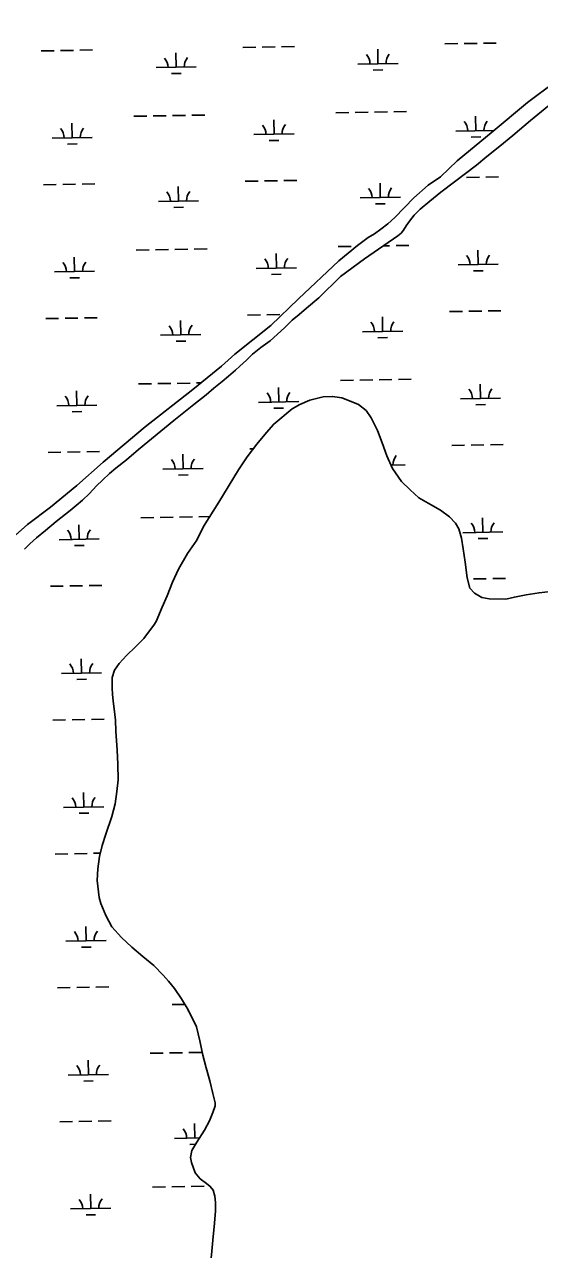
# Model space of a CAD drawing. Extents: x 3892998 to 3931244, y 278583 to 304547.
# Drawn here: x 3909976 to 3911257, y 297745 to 300789 of the extents above; entities that cross this region are included whole.
import ezdxf

# ---------------------------------------------------------------- set-up
doc = ezdxf.new("R2010")
doc.units = 0
doc.layers.add('V-TOPO-SHOR', color=7, linetype='Continuous')
doc.layers.add('V-WETL-SWMP', color=7, linetype='Continuous')

msp = doc.modelspace()

# ---------------------------------------------------------------- linework, layer by layer
at = {"layer": 'V-TOPO-SHOR'}
for points in [[(3911141.9, 300524), (3911227.4, 300594.9), (3911296.1, 300646.6), (3911321, 300668.9), (3911342, 300691.7), (3911355.8, 300708), (3911365, 300723.7), (3911372.9, 300740.3), (3911380.7, 300759), (3911387.5, 300780.1), (3911421.8, 300886.3), (3911450.7, 300975.1), (3911468.3, 301020.5), (3911510.5, 301118.1), (3911531.8, 301163), (3911547, 301195.9), (3911567.4, 301230.2), (3911581.9, 301252.4), (3911597.7, 301277.4), (3911627.1, 301334.7), (3911648.7, 301381.6), (3911665.8, 301416.7), (3911704, 301507.6)], [(3911288.9, 300595.2), (3911234.7, 300550.3), (3911190.4, 300513.3), (3911158.2, 300486.5), (3911125.9, 300460.4), (3911100.4, 300439.3), (3911045.6, 300397.8), (3911011.5, 300372), (3910984, 300350.2), (3910960.3, 300329.9), (3910945.3, 300314.9), (3910933.3, 300300.4), (3910925.1, 300288.2), (3910918.5, 300278), (3910913.1, 300270.5), (3910904.5, 300263.8), (3910821.9, 300206.4), (3910762.4, 300162.6), (3910708.3, 300109.8), (3910677.6, 300083.5), (3910659.3, 300068.3), (3910642.1, 300054), (3910622.8, 300034.9), (3910587.3, 300003), (3910563.8, 299986.2), (3910543.2, 299969.3), (3910528.3, 299955), (3910512.1, 299940.1), (3910500.7, 299929.5), (3910484, 299914.8), (3910468.1, 299901.9), (3910447.5, 299884.7), (3910428, 299868.8), (3910397.3, 299844.5), (3910348.1, 299804.8), (3910260, 299732.3), (3910230.3, 299707.2), (3910203.2, 299686.1), (3910188.1, 299673.4), (3910170.1, 299656.5), (3910155.5, 299642.4), (3910138.4, 299623.7), (3910120.6, 299606.5), (3910105.3, 299593.3), (3910090.3, 299581.4), (3910055.6, 299553.6), (3910028.7, 299531.5), (3910006.2, 299513.1), (3909989.9, 299498.4), (3909976.3, 299484.8)], [(3909857.9, 299435.6), (3909983.9, 299546.5), (3910040.7, 299589.7), (3910106.7, 299643), (3910171.9, 299701.4), (3910276.3, 299789.4), (3910395.1, 299882.1), (3910466.4, 299939.5), (3910499.5, 299969.5), (3910588.8, 300041.2), (3910657.8, 300106.9), (3910758.2, 300201.2), (3910804.4, 300239.6), (3910831.1, 300259.3), (3910846.8, 300268.3), (3910862.7, 300280), (3910880.1, 300293.7), (3910896.8, 300309), (3910944.7, 300357.7), (3910980.4, 300389.8), (3911010.9, 300410.6), (3911052.4, 300450.4), (3911141.9, 300524)], [(3910321.3, 298426.1), (3910297.8, 298450.1), (3910270.8, 298473.1), (3910243.5, 298495.9), (3910217.5, 298520.3), (3910193.8, 298546.3), (3910178.4, 298574.7), (3910166.5, 298604.2), (3910162.5, 298619.5), (3910156.9, 298661.3), (3910159, 298690.4), (3910162.6, 298721.7), (3910169.2, 298748.8), (3910178.3, 298776.5), (3910193.8, 298820.7), (3910201.6, 298851.9), (3910206.4, 298883.2), (3910209.4, 298911.5), (3910208.5, 298950.8), (3910206.5, 298985.5), (3910203.9, 299032.4), (3910202.5, 299059.8), (3910199.4, 299088.6), (3910197.2, 299107), (3910195.1, 299124.9), (3910194.7, 299139.4), (3910194.2, 299165.7), (3910200.5, 299184.5), (3910211.7, 299200.6), (3910230.3, 299221.1), (3910252.7, 299242.7), (3910273.1, 299262.7), (3910287.5, 299282), (3910297.7, 299296), (3910303.8, 299305.5), (3910319.1, 299341), (3910330.9, 299369), (3910344.6, 299403.4), (3910359, 299435.2), (3910382.1, 299474.4), (3910404.6, 299507.5), (3910421.9, 299541.4), (3910459.7, 299602.1), (3910508.9, 299682.4), (3910530.2, 299714.7), (3910553.9, 299745.6), (3910578.1, 299775.3), (3910596.3, 299795.7), (3910642, 299833.8), (3910661.3, 299844.9), (3910685.8, 299855.6), (3910719.3, 299863.6), (3910742.3, 299864.8), (3910765.3, 299860.9), (3910788.6, 299851.6), (3910806.9, 299844.3), (3910825.8, 299829.6), (3910838, 299811.1), (3910854.5, 299779.7), (3910866, 299749.4), (3910877.6, 299717), (3910891.6, 299685.6), (3910913.7, 299653.5), (3910934.9, 299632.1), (3910956.5, 299612.9), (3910979.8, 299599.3), (3911010.8, 299582), (3911033, 299565.5), (3911048.1, 299549.5), (3911055.9, 299535.6), (3911062.9, 299512.5), (3911066.8, 299485.6), (3911072.3, 299452.8), (3911076.7, 299414.1), (3911083.6, 299388.3), (3911095, 299375.6), (3911113.5, 299365.3), (3911131.5, 299361.6), (3911173.3, 299361), (3911194.6, 299365.8), (3911223.4, 299371.3), (3911255.9, 299376.9), (3911284.3, 299379.9)], [(3910438.1, 297696.2), (3910444.7, 297767.7), (3910448.8, 297809.9), (3910451.5, 297840.4), (3910451.6, 297861.4), (3910450, 297877.6), (3910445.2, 297892.1), (3910438.1, 297901.5), (3910429.1, 297908.5), (3910413.5, 297920.5), (3910401.1, 297935.1), (3910391.3, 297960.9), (3910389, 297973.1), (3910392.9, 297990.9), (3910404.8, 298011.6), (3910424.2, 298040.9), (3910436.3, 298064.4), (3910441.4, 298076.6), (3910445, 298085.5), (3910449.7, 298099.5), (3910450.1, 298101.9), (3910450.6, 298109.1), (3910445, 298132.4), (3910437, 298163.5), (3910428, 298196.3), (3910419.7, 298227.9), (3910412.1, 298263.4), (3910403.7, 298297.8), (3910392.8, 298322), (3910380.9, 298344.3), (3910366.6, 298367.6), (3910349, 298393), (3910334.7, 298411.1), (3910321.3, 298426.1)]]:
    msp.add_lwpolyline(points, dxfattribs=at)
at = {"layer": 'V-WETL-SWMP'}
for p, q in [((3910519.7, 300731.9), (3910551.7, 300732.5)), ((3910567.7, 300732.8), (3910599.7, 300733.3)), ((3910615.7, 300733.6), (3910647.7, 300734.2)), ((3911021.6, 300740.6), (3911053.6, 300741.2)), ((3911069.5, 300741.5), (3911101.5, 300742)), ((3911117.5, 300742.3), (3911149.5, 300742.8)), ((3910017.9, 300723.3), (3910049.9, 300723.8)), ((3910065.9, 300724.1), (3910097.9, 300724.6)), ((3910113.9, 300724.9), (3910145.9, 300725.5)), ((3910353.5, 300682.6), (3910352.9, 300718.6)), ((3910855.3, 300691.3), (3910854.7, 300727.3)), ((3910303.5, 300681.8), (3910403.5, 300683.5)), ((3910805.3, 300690.4), (3910905.3, 300692.2)), ((3910843.6, 300675.7), (3910867.6, 300676.1)), ((3910341.8, 300667), (3910365.8, 300667.4)), ((3911296.1, 300646.6), (3911227.4, 300594.9)), ((3911227.4, 300594.9), (3911141.9, 300524)), ((3910248.7, 300560.7), (3910280.7, 300561.3)), ((3910296.7, 300561.6), (3910328.7, 300562.1)), ((3910344.7, 300562.4), (3910376.7, 300562.9)), ((3910392.7, 300563.2), (3910424.7, 300563.8)), ((3910596.9, 300516), (3910596.3, 300552)), ((3910750.6, 300569.4), (3910782.6, 300570)), ((3910798.6, 300570.2), (3910830.6, 300570.8)), ((3910846.6, 300571.1), (3910878.6, 300571.6)), ((3910894.5, 300571.9), (3910926.5, 300572.5)), ((3911098.7, 300524.7), (3911098.1, 300560.7)), ((3910095, 300507.3), (3910094.4, 300543.3)), ((3911048.7, 300523.8), (3911143.6, 300525.5)), ((3911141.9, 300524), (3911052.4, 300450.4)), ((3910045.1, 300506.5), (3910145, 300508.2)), ((3910083.3, 300491.7), (3910107.3, 300492.1)), ((3910546.9, 300515.1), (3910646.9, 300516.9)), ((3910585.1, 300500.4), (3910609.1, 300500.8)), ((3911087, 300509.1), (3911111, 300509.5)), ((3911052.4, 300450.4), (3911010.9, 300410.6)), ((3910525.5, 300399.3), (3910557.5, 300399.9)), ((3910573.5, 300400.1), (3910605.5, 300400.7)), ((3910621.5, 300401), (3910653.5, 300401.5)), ((3911010.9, 300410.6), (3910980.4, 300389.8)), ((3911075.3, 300408.8), (3911107.3, 300409.4)), ((3911123.3, 300409.7), (3911155.3, 300410.2)), ((3910023.6, 300390.6), (3910055.6, 300391.2)), ((3910071.6, 300391.5), (3910103.6, 300392)), ((3910119.6, 300392.3), (3910151.6, 300392.8)), ((3910359.2, 300350), (3910358.6, 300386)), ((3910861.1, 300358.7), (3910860.5, 300394.7)), ((3910980.4, 300389.8), (3910944.7, 300357.7)), ((3910309.3, 300349.1), (3910409.2, 300350.9)), ((3910811.1, 300357.8), (3910911.1, 300359.6)), ((3910849.3, 300343.1), (3910873.3, 300343.5)), ((3910944.7, 300357.7), (3910896.8, 300309)), ((3910347.5, 300334.4), (3910371.5, 300334.8)), ((3910896.8, 300309), (3910880.1, 300293.7)), ((3910862.7, 300280), (3910846.8, 300268.3)), ((3910880.1, 300293.7), (3910862.7, 300280)), ((3910831.1, 300259.3), (3910804.4, 300239.6)), ((3910846.8, 300268.3), (3910831.1, 300259.3)), ((3910254.5, 300228.1), (3910286.5, 300228.7)), ((3910302.5, 300228.9), (3910334.5, 300229.5)), ((3910350.5, 300229.8), (3910382.5, 300230.3)), ((3910398.5, 300230.6), (3910430.5, 300231.1)), ((3910602.6, 300183.4), (3910602, 300219.4)), ((3910756.3, 300236.8), (3910788.3, 300237.3)), ((3910804.4, 300239.6), (3910758.2, 300201.2)), ((3910868.4, 300238.7), (3910884.3, 300239)), ((3910900.3, 300239.3), (3910932.3, 300239.8)), ((3911104.5, 300192.1), (3911103.8, 300228.1)), ((3910100.8, 300174.7), (3910100.2, 300210.7)), ((3910552.6, 300182.5), (3910652.6, 300184.2)), ((3910758.2, 300201.2), (3910657.8, 300106.9)), ((3911054.5, 300191.2), (3911154.5, 300192.9)), ((3910050.8, 300173.8), (3910150.8, 300175.6)), ((3910089.1, 300159.1), (3910113.1, 300159.5)), ((3910590.9, 300167.7), (3910614.9, 300168.2)), ((3911092.7, 300176.4), (3911116.7, 300176.8)), ((3910657.8, 300106.9), (3910588.8, 300041.2)), ((3910531.2, 300066.7), (3910563.2, 300067.2)), ((3910579.2, 300067.5), (3910611.2, 300068.1)), ((3910866.8, 300026.1), (3910866.2, 300062.1)), ((3911033.1, 300075.4), (3911065.1, 300075.9)), ((3911081.1, 300076.2), (3911113.1, 300076.8)), ((3911129.1, 300077), (3911161.1, 300077.6)), ((3910029.4, 300058), (3910061.4, 300058.6)), ((3910077.4, 300058.8), (3910109.4, 300059.4)), ((3910125.4, 300059.7), (3910157.4, 300060.2)), ((3910365, 300017.4), (3910364.4, 300053.4)), ((3910588.8, 300041.2), (3910499.5, 299969.5)), ((3910315, 300016.5), (3910415, 300018.2)), ((3910353.3, 300001.7), (3910377.3, 300002.2)), ((3910816.8, 300025.2), (3910916.8, 300026.9)), ((3910855.1, 300010.4), (3910879.1, 300010.8)), ((3910499.5, 299969.5), (3910466.4, 299939.5)), ((3910466.4, 299939.5), (3910395.1, 299882.1)), ((3910260.3, 299895.5), (3910292.2, 299896)), ((3910395.1, 299882.1), (3910276.3, 299789.4)), ((3910308.2, 299896.3), (3910340.2, 299896.9)), ((3910356.2, 299897.1), (3910388.2, 299897.7)), ((3910404.2, 299898), (3910415, 299898.2)), ((3910608.4, 299850.8), (3910607.8, 299886.7)), ((3910762.1, 299904.2), (3910794.1, 299904.7)), ((3910810.1, 299905), (3910842.1, 299905.5)), ((3910858.1, 299905.8), (3910890.1, 299906.4)), ((3910906.1, 299906.7), (3910938.1, 299907.2)), ((3911110.2, 299859.4), (3911109.6, 299895.4)), ((3910106.6, 299842.1), (3910105.9, 299878.1)), ((3910558.4, 299849.9), (3910658.4, 299851.6)), ((3911060.2, 299858.6), (3911160.2, 299860.3)), ((3910056.6, 299841.2), (3910156.6, 299842.9)), ((3910094.8, 299826.4), (3910118.8, 299826.8)), ((3910596.7, 299835.1), (3910620.7, 299835.5)), ((3911098.5, 299843.8), (3911122.5, 299844.2)), ((3910276.3, 299789.4), (3910171.9, 299701.4)), ((3910131.2, 299727), (3910163.1, 299727.6)), ((3910537, 299734.1), (3910545.1, 299734.2)), ((3911038.8, 299742.8), (3911070.8, 299743.3)), ((3911086.8, 299743.6), (3911118.8, 299744.1)), ((3911134.8, 299744.4), (3911166.8, 299745)), ((3910035.2, 299725.4), (3910067.2, 299725.9)), ((3910083.2, 299726.2), (3910115.2, 299726.8)), ((3910171.9, 299701.4), (3910106.7, 299643)), ((3910370.8, 299684.8), (3910370.1, 299720.7)), ((3910320.8, 299683.9), (3910420.8, 299685.6)), ((3910359, 299669.1), (3910383, 299669.5)), ((3910888, 299693.7), (3910922.6, 299694.3)), ((3910106.7, 299643), (3910040.7, 299589.7)), ((3910040.7, 299589.7), (3909983.9, 299546.5)), ((3909983.9, 299546.5), (3909857.9, 299435.6)), ((3910112.3, 299509.4), (3910111.7, 299545.4)), ((3910266, 299562.9), (3910298, 299563.4)), ((3910314, 299563.7), (3910346, 299564.2)), ((3910362, 299564.5), (3910394, 299565.1)), ((3910410, 299565.3), (3910437.1, 299565.8)), ((3911116, 299526.8), (3911115.4, 299562.8)), ((3911066, 299525.9), (3911166, 299527.7)), ((3910062.3, 299508.6), (3910162.3, 299510.3)), ((3910100.6, 299493.8), (3910124.6, 299494.2)), ((3911104.3, 299511.2), (3911128.3, 299511.6)), ((3910040.9, 299392.8), (3910072.9, 299393.3)), ((3910088.9, 299393.6), (3910120.9, 299394.1)), ((3910136.9, 299394.4), (3910168.9, 299395)), ((3911092.6, 299411), (3911124.6, 299411.5)), ((3911140.6, 299411.8), (3911172.6, 299412.3)), ((3910118.1, 299176.8), (3910117.5, 299212.8)), ((3910068.1, 299175.9), (3910168.1, 299177.7)), ((3910106.3, 299161.2), (3910130.3, 299161.6)), ((3910046.7, 299060.1), (3910078.7, 299060.7)), ((3910094.7, 299061), (3910126.7, 299061.5)), ((3910142.7, 299061.8), (3910174.7, 299062.3)), ((3910123.8, 298844.2), (3910123.2, 298880.2)), ((3910073.8, 298843.3), (3910173.8, 298845.1)), ((3910112.1, 298828.6), (3910136.1, 298829)), ((3910052.4, 298727.5), (3910084.4, 298728.1)), ((3910100.4, 298728.3), (3910132.4, 298728.9)), ((3910148.4, 298729.2), (3910164.5, 298729.4)), ((3910129.6, 298511.6), (3910129, 298547.6)), ((3910079.6, 298510.7), (3910179.6, 298512.4)), ((3910117.9, 298495.9), (3910141.9, 298496.3)), ((3910058.2, 298394.9), (3910090.2, 298395.4)), ((3910106.2, 298395.7), (3910138.2, 298396.3)), ((3910154.2, 298396.5), (3910186.2, 298397.1)), ((3910343.8, 298353.4), (3910375, 298353.9)), ((3910382.1, 298338.6), (3910383.9, 298338.6)), ((3910135.4, 298178.9), (3910134.7, 298214.9)), ((3910289, 298232.3), (3910321, 298232.9)), ((3910337, 298233.2), (3910369, 298233.7)), ((3910385, 298234), (3910417, 298234.6)), ((3910085.4, 298178.1), (3910185.3, 298179.8)), ((3910123.6, 298163.3), (3910147.6, 298163.7)), ((3910064, 298062.3), (3910095.9, 298062.8)), ((3910111.9, 298063.1), (3910143.9, 298063.6)), ((3910159.9, 298063.9), (3910191.9, 298064.5)), ((3910399.6, 298021.6), (3910398.9, 298057.6)), ((3910349.6, 298020.8), (3910411.6, 298021.8)), ((3910387.8, 298006), (3910401.7, 298006.2)), ((3910342.8, 297900.6), (3910374.8, 297901.1)), ((3910390.8, 297901.4), (3910422.8, 297901.9)), ((3910141.1, 297846.3), (3910140.5, 297882.3)), ((3910294.8, 297899.7), (3910326.8, 297900.3)), ((3910091.1, 297845.4), (3910191.1, 297847.2)), ((3910129.4, 297830.7), (3910153.4, 297831.1))]:
    msp.add_line(p, q, dxfattribs=at)
for points in [[(3909976.3, 299484.8), (3909989.9, 299498.4), (3910006.2, 299513.1), (3910028.7, 299531.5), (3910055.6, 299553.6), (3910090.3, 299581.4), (3910105.3, 299593.3), (3910120.6, 299606.5), (3910138.4, 299623.7), (3910155.5, 299642.4), (3910170.1, 299656.5), (3910188.1, 299673.4), (3910203.2, 299686.1), (3910230.3, 299707.2), (3910260, 299732.3), (3910348.1, 299804.8), (3910397.3, 299844.5), (3910428, 299868.8), (3910447.5, 299884.7), (3910468.1, 299901.9), (3910484, 299914.8), (3910500.7, 299929.5), (3910512.1, 299940.1), (3910528.3, 299955), (3910543.2, 299969.3), (3910563.8, 299986.2), (3910587.3, 300003), (3910622.8, 300034.9), (3910642.1, 300054), (3910659.3, 300068.3), (3910677.6, 300083.5), (3910708.3, 300109.8), (3910762.4, 300162.6), (3910821.9, 300206.4), (3910904.5, 300263.8), (3910913.1, 300270.5), (3910918.5, 300278), (3910925.1, 300288.2), (3910933.3, 300300.4), (3910945.3, 300314.9), (3910960.3, 300329.9), (3910984, 300350.2), (3911011.5, 300372), (3911045.6, 300397.8), (3911100.4, 300439.3), (3911125.9, 300460.4), (3911158.2, 300486.5), (3911190.4, 300513.3), (3911234.7, 300550.3), (3911288.9, 300595.2)], [(3911284.3, 299379.9), (3911255.9, 299376.9), (3911223.4, 299371.3), (3911194.6, 299365.8), (3911173.3, 299361), (3911131.5, 299361.6), (3911113.5, 299365.3), (3911095, 299375.6), (3911083.6, 299388.3), (3911076.7, 299414.1), (3911072.3, 299452.8), (3911066.8, 299485.6), (3911062.9, 299512.5), (3911055.9, 299535.6), (3911048.1, 299549.5), (3911033, 299565.5), (3911010.8, 299582), (3910979.8, 299599.3), (3910956.5, 299612.9), (3910934.9, 299632.1), (3910913.7, 299653.5), (3910891.6, 299685.6), (3910877.6, 299717), (3910866, 299749.4), (3910854.5, 299779.7), (3910838, 299811.1), (3910825.8, 299829.6), (3910806.9, 299844.3), (3910788.6, 299851.6), (3910765.3, 299860.9), (3910742.3, 299864.8), (3910719.3, 299863.6), (3910685.8, 299855.6), (3910661.3, 299844.9), (3910642, 299833.8), (3910596.3, 299795.7), (3910578.1, 299775.3), (3910553.9, 299745.6), (3910530.2, 299714.7), (3910508.9, 299682.4), (3910459.7, 299602.1), (3910421.9, 299541.4), (3910404.6, 299507.5), (3910382.1, 299474.4), (3910359, 299435.2), (3910344.6, 299403.4), (3910330.9, 299369), (3910319.1, 299341), (3910303.8, 299305.5), (3910297.7, 299296), (3910287.5, 299282), (3910273.1, 299262.7), (3910252.7, 299242.7), (3910230.3, 299221.1), (3910211.7, 299200.6), (3910200.5, 299184.5), (3910194.2, 299165.7), (3910194.7, 299139.4), (3910195.1, 299124.9), (3910197.2, 299107), (3910199.4, 299088.6), (3910202.5, 299059.8), (3910203.9, 299032.4), (3910206.5, 298985.5), (3910208.5, 298950.8), (3910209.4, 298911.5), (3910206.4, 298883.2), (3910201.6, 298851.9), (3910193.8, 298820.7), (3910178.3, 298776.5), (3910169.2, 298748.8), (3910162.6, 298721.7), (3910159, 298690.4), (3910156.9, 298661.3), (3910162.5, 298619.5), (3910166.5, 298604.2), (3910178.4, 298574.7), (3910193.8, 298546.3), (3910217.5, 298520.3), (3910243.5, 298495.9), (3910270.8, 298473.1), (3910297.8, 298450.1), (3910321.3, 298426.1), (3910334.7, 298411.1), (3910349, 298393), (3910366.6, 298367.6), (3910380.9, 298344.3), (3910392.8, 298322), (3910403.7, 298297.8), (3910412.1, 298263.4), (3910419.7, 298227.9)], [(3910419.7, 298227.9), (3910428, 298196.3), (3910437, 298163.5), (3910445, 298132.4), (3910450.6, 298109.1), (3910450.1, 298101.9), (3910449.7, 298099.5), (3910445, 298085.5), (3910441.4, 298076.6), (3910436.3, 298064.4), (3910424.2, 298040.9), (3910404.8, 298011.6), (3910392.9, 297990.9), (3910389, 297973.1), (3910391.3, 297960.9), (3910401.1, 297935.1), (3910413.5, 297920.5), (3910429.1, 297908.5), (3910438.1, 297901.5), (3910445.2, 297892.1), (3910450, 297877.6), (3910451.6, 297861.4), (3910451.5, 297840.4), (3910448.8, 297809.9), (3910444.7, 297767.7), (3910438.1, 297696.2)]]:
    msp.add_lwpolyline(points, dxfattribs=at)
for centre, start, end in [((3910298.2, 300682.1), 0.2199, 41.7635), ((3910408.7, 300684.1), 140.2199, 181.7635), ((3910800.1, 300690.8), 0.2199, 41.7635), ((3910910.5, 300692.7), 140.2199, 181.7635), ((3910039.8, 300506.8), 0.2199, 41.7635), ((3910150.3, 300508.7), 140.2199, 181.7635), ((3910541.6, 300515.5), 0.2199, 41.7635), ((3910652.1, 300517.4), 140.2199, 181.7635), ((3911043.5, 300524.2), 0.2199, 41.7635), ((3911153.9, 300526.1), 140.2199, 181.7635), ((3910304, 300349.5), 0.2199, 41.7635), ((3910414.5, 300351.4), 140.2199, 181.7635), ((3910805.8, 300358.2), 0.2199, 41.7635), ((3910916.3, 300360.1), 140.2199, 181.7635), ((3911049.2, 300191.6), 0.2199, 41.7635), ((3911159.7, 300193.5), 140.2199, 181.7635), ((3910045.6, 300174.2), 0.2199, 41.7635), ((3910156, 300176.1), 140.2199, 181.7635), ((3910547.4, 300182.9), 0.2199, 41.7635), ((3910657.9, 300184.8), 140.2199, 181.7635), ((3910309.8, 300016.9), 0.2199, 41.7635), ((3910420.2, 300018.8), 140.2199, 181.7635), ((3910811.6, 300025.6), 0.2199, 41.7635), ((3910922.1, 300027.5), 140.2199, 181.7635), ((3911055, 299859), 0.2199, 41.7635), ((3911165.5, 299860.9), 140.2199, 181.7635), ((3910051.3, 299841.6), 0.2199, 41.7635), ((3910161.8, 299843.5), 140.2199, 181.7635), ((3910553.2, 299850.3), 0.2199, 41.7635), ((3910663.6, 299852.2), 140.2199, 181.7635), ((3910315.5, 299684.3), 0.2199, 41.7635), ((3910426, 299686.2), 140.2199, 181.7635), ((3910927.8, 299694.9), 140.2199, 181.7635), ((3911060.7, 299526.3), 0.2199, 41.7635), ((3911171.2, 299528.2), 140.2199, 181.7635), ((3910057.1, 299509), 0.2199, 41.7635), ((3910167.5, 299510.9), 140.2199, 181.7635), ((3910062.8, 299176.3), 0.2199, 41.7635), ((3910173.3, 299178.2), 140.2199, 181.7635), ((3910068.6, 298843.7), 0.2199, 41.7635), ((3910179.1, 298845.6), 140.2199, 181.7635), ((3910074.4, 298511.1), 0.2199, 41.7635), ((3910184.8, 298513), 140.2199, 181.7635), ((3910338.6, 298353.8), 0.2199, 3.6642), ((3910080.1, 298178.5), 0.2199, 41.7635), ((3910190.6, 298180.4), 140.2199, 181.7635), ((3910344.3, 298021.1), 0.2199, 41.7635), ((3910196.3, 297847.7), 140.2199, 181.7635), ((3910085.9, 297845.8), 0.2199, 41.7635)]:
    msp.add_arc(centre, 35.2, start, end, dxfattribs=at)

doc.saveas('drawing.dxf')
